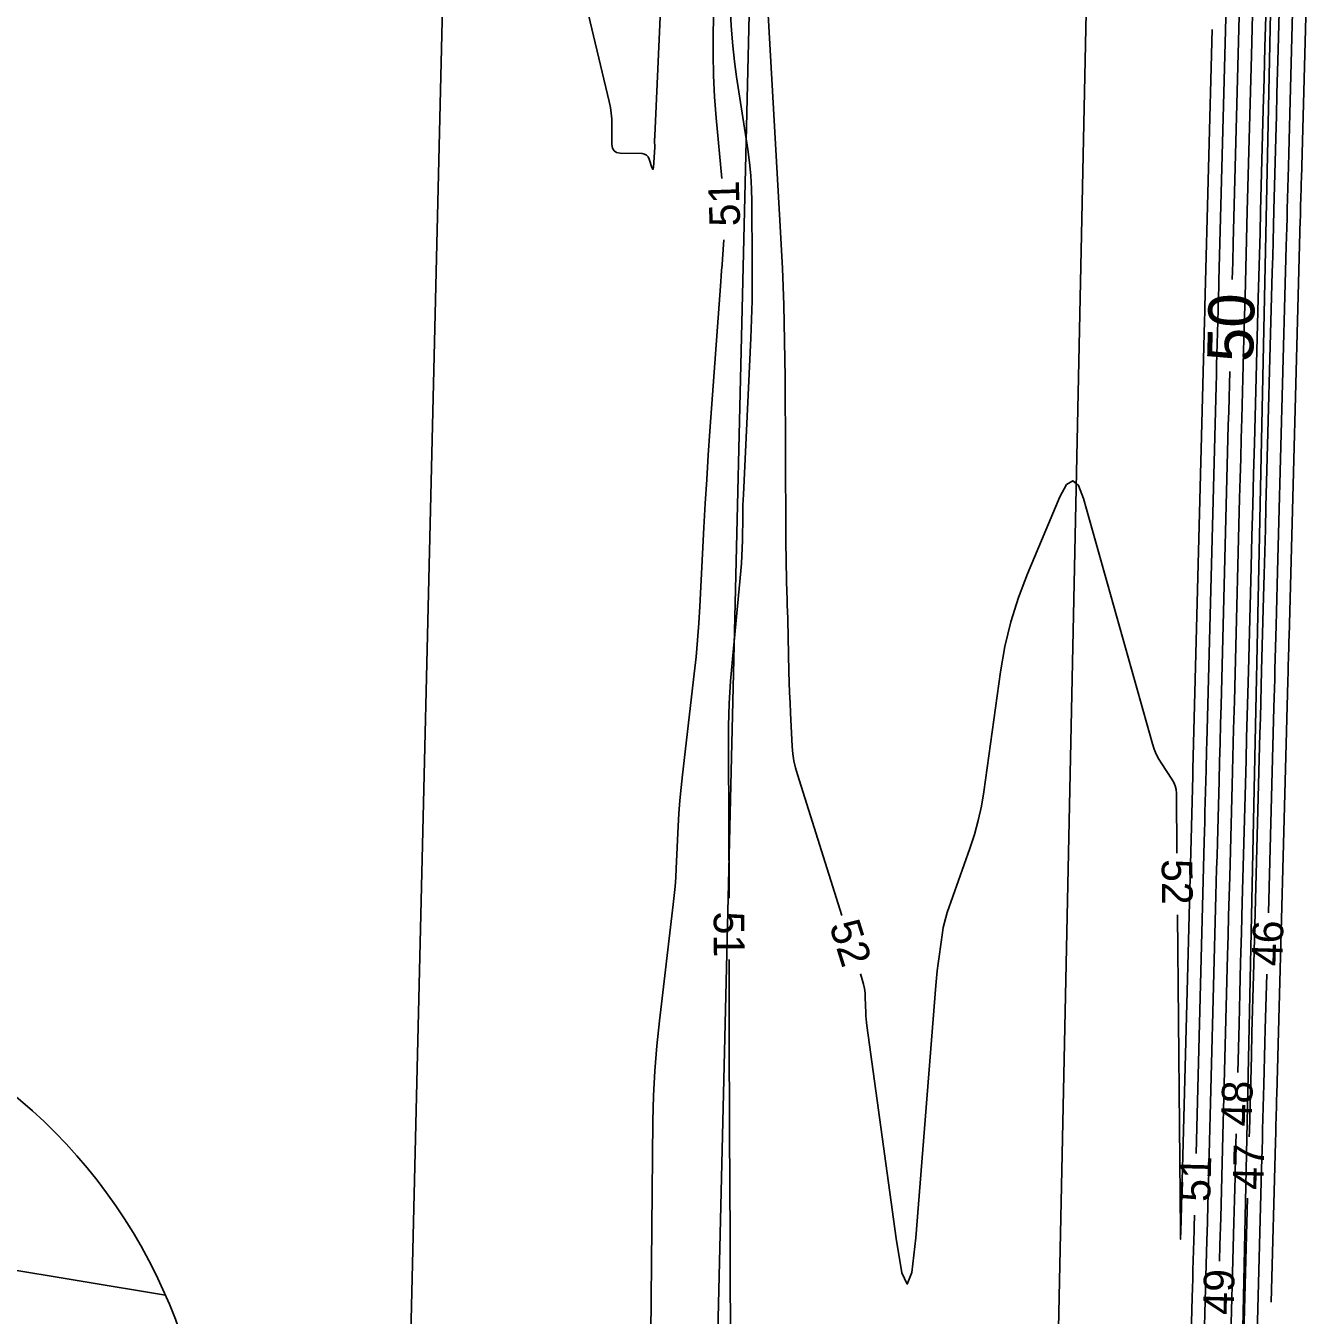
# Model space of a CAD drawing. Extents: x 2384780 to 2405861, y 547869 to 573706.
# Drawn here: x 2395640.6 to 2395724.7, y 554052.5 to 554136.5 of the extents above; entities that cross this region are included whole.
import ezdxf

# ---------------------------------------------------------------- set-up
doc = ezdxf.new("R2010")
doc.units = 0
for name, color, linetype in [('Old_Level_6', 7, 'Continuous'), ('Old_Level_60', 7, 'Continuous'), ('Old_Level_61', 7, 'Continuous'), ('Old_Level_63', 7, 'Continuous'), ('Prop Buffer Zone 1', 7, 'Continuous'), ('Prop Buffer Zone 2', 7, 'Continuous'), ('Prop Lateral V Ditch Detail CELL', 7, 'Continuous')]:
    doc.layers.add(name, color=color, linetype=linetype)

msp = doc.modelspace()

# ---------------------------------------------------------------- linework, layer by layer
at = {"layer": 'Old_Level_6'}
for p, q in [((2395711.6968, 554229.78659), (2395702.13538, 553776.5459)), ((2395723.63825, 554226.88475), (2395714.41986, 553789.90496))]:
    msp.add_line(p, q, dxfattribs=at)
at = {"layer": 'Old_Level_60'}
for points in [[(2395672.89525, 554155.67375), (2395678.65425, 554131.52575), (2395678.733, 554131.1475), (2395678.78925, 554130.76625), (2395678.8235, 554130.3825), (2395678.835, 554129.99625), (2395678.83675, 554128.7295), (2395678.871, 554128.49125), (2395678.973, 554128.319), (2395679.14275, 554128.21275), (2395679.38025, 554128.17275), (2395680.794, 554128.136), (2395680.958, 554128.1105), (2395681.09075, 554128.0435), (2395681.1925, 554127.93475), (2395681.263, 554127.7845), (2395681.4425, 554127.226), (2395681.47725, 554127.137), (2395681.5045, 554127.10925), (2395681.52425, 554127.14275), (2395681.5365, 554127.2375), (2395681.6275, 554128.568), (2395681.62925, 554128.60175), (2395681.6295, 554128.6355), (2395681.6285, 554128.6695), (2395681.626, 554128.70325), (2395681.616, 554128.81375), (2395681.614, 554128.83725), (2395681.613, 554128.861), (2395681.6125, 554128.88475), (2395681.61275, 554128.9085), (2395681.618, 554129.122), (2395681.61925, 554129.16775), (2395681.62075, 554129.2135), (2395681.6225, 554129.259), (2395681.6245, 554129.30475), (2395682.74375, 554153.99625)], [(2395723.60475, 554153.10675), (2395723.0025, 554130.72575), (2395722.9795, 554129.8705), (2395722.95675, 554129.0155), (2395722.93425, 554128.16025), (2395722.91175, 554127.305), (2395722.839, 554124.511), (2395722.82325, 554123.9125), (2395722.8075, 554123.31375), (2395722.79175, 554122.715), (2395722.7755, 554122.1165), (2395722.20475, 554100.90675), (2395722.18125, 554100.02775), (2395722.15775, 554099.1485), (2395722.1345, 554098.2695), (2395722.1115, 554097.39025), (2395722.03675, 554094.5185), (2395722.02075, 554093.903), (2395722.0045, 554093.28775), (2395721.98825, 554092.67225), (2395721.97175, 554092.05675), (2395721.61175, 554078.68175)], [(2395722.70775, 554152.068), (2395722.24625, 554134.92525), (2395722.20775, 554133.48375), (2395722.16925, 554132.0425), (2395722.13125, 554130.601), (2395722.0935, 554129.1595), (2395721.971, 554124.45075), (2395721.9445, 554123.44175), (2395721.918, 554122.43275), (2395721.891, 554121.42375), (2395721.864, 554120.41475), (2395721.45275, 554105.13075), (2395721.41325, 554103.662), (2395721.37425, 554102.19325), (2395721.3355, 554100.7245), (2395721.297, 554099.25575), (2395721.172, 554094.4575), (2395721.14525, 554093.42925), (2395721.118, 554092.40125), (2395721.09075, 554091.373), (2395721.06325, 554090.34475), (2395720.65925, 554075.33875), (2395720.61925, 554073.84225), (2395720.5795, 554072.34575), (2395720.54, 554070.84925), (2395720.501, 554069.35275), (2395720.3735, 554064.46425), (2395720.36325, 554064.069)], [(2395685.728, 554147.43225), (2395685.44075, 554136.0185), (2395685.426, 554134.62675), (2395685.45175, 554133.2365), (2395685.51825, 554131.8475), (2395685.6255, 554130.45975), (2395685.98775, 554126.51425)], [(2395716.89625, 554062.98175), (2395717.42575, 554083.318), (2395717.4425, 554083.957), (2395717.45925, 554084.596), (2395717.47625, 554085.23475), (2395717.4935, 554085.87375), (2395717.5495, 554087.96075), (2395717.5615, 554088.408), (2395717.5735, 554088.85525), (2395717.58525, 554089.3025), (2395717.597, 554089.74975), (2395718.20275, 554113.011), (2395718.22075, 554113.6915), (2395718.2385, 554114.372), (2395718.25675, 554115.0525), (2395718.275, 554115.733), (2395718.33475, 554117.956), (2395718.3475, 554118.43225), (2395718.36025, 554118.90875), (2395718.37275, 554119.385), (2395718.38525, 554119.86125), (2395718.9805, 554142.70725)], [(2395688.933, 554138.74025), (2395689.82125, 554123.0245), (2395689.93975, 554120.6555), (2395690.028, 554118.2855), (2395690.086, 554115.91475), (2395690.1135, 554113.54275), (2395690.16625, 554103.47975), (2395690.17, 554102.976), (2395690.17575, 554102.47225), (2395690.184, 554101.9685), (2395690.19425, 554101.46475), (2395690.2395, 554099.444), (2395690.2435, 554099.27925), (2395690.24825, 554099.11425), (2395690.25325, 554098.94925), (2395690.259, 554098.7845), (2395690.27875, 554098.24575), (2395690.28275, 554098.13025), (2395690.2865, 554098.01475), (2395690.28975, 554097.8995), (2395690.2925, 554097.784), (2395690.37075, 554094.36925), (2395690.3885, 554093.69975), (2395690.411, 554093.03025), (2395690.4385, 554092.361), (2395690.47075, 554091.69175), (2395690.58425, 554089.50625), (2395690.623, 554089.04075), (2395690.6915, 554088.5805), (2395690.789, 554088.12525), (2395690.916, 554087.67575), (2395693.8235, 554078.50225)], [(2395720.59425, 554138.0965), (2395720.54725, 554136.31225), (2395720.5005, 554134.52825), (2395720.23625, 554124.38725), (2395720.1875, 554122.529), (2395720.1385, 554120.67075), (2395720.08925, 554118.8125), (2395720.03925, 554116.95425), (2395719.876, 554110.884), (2395719.841, 554109.58325), (2395719.8065, 554108.2825), (2395719.77225, 554106.98175), (2395719.73825, 554105.681), (2395719.441, 554094.2755), (2395719.3935, 554092.45175), (2395719.34525, 554090.62825), (2395719.29675, 554088.8045), (2395719.248, 554086.981), (2395719.08775, 554081.024), (2395719.0535, 554079.74725), (2395719.0195, 554078.47075), (2395718.98575, 554077.19425), (2395718.9525, 554075.91775), (2395718.64625, 554064.16225), (2395718.5995, 554062.37375), (2395718.5525, 554060.585), (2395718.50475, 554058.7965), (2395718.457, 554057.008), (2395718.429, 554055.9665)], [(2395686.463, 554079.622), (2395686.4245, 554089.4155), (2395686.4365, 554090.864), (2395686.4845, 554092.311), (2395686.56825, 554093.75625), (2395686.6875, 554095.2), (2395687.2345, 554100.949), (2395687.276, 554101.4415), (2395687.3075, 554101.9345), (2395687.32875, 554102.42825), (2395687.33975, 554102.92225), (2395687.35875, 554104.5375), (2395687.36425, 554104.8835), (2395687.373, 554105.2295), (2395687.38475, 554105.5755), (2395687.3995, 554105.92125), (2395687.88075, 554116.10675), (2395687.93025, 554117.32925), (2395687.9635, 554118.55225), (2395687.9805, 554119.77575), (2395687.98125, 554120.99925), (2395687.95725, 554124.997), (2395687.93625, 554125.8525), (2395687.88425, 554126.7055), (2395687.801, 554127.556), (2395687.68675, 554128.404), (2395686.96025, 554133.13275), (2395686.81825, 554134.14725), (2395686.704, 554135.16475), (2395686.617, 554136.18475), (2395686.55775, 554137.20775)], [(2395721.436, 554137.097), (2395721.382, 554135.0695), (2395721.3285, 554133.04175), (2395721.2755, 554131.014), (2395721.10275, 554124.3905), (2395721.06575, 554122.971), (2395721.02825, 554121.55175), (2395720.9905, 554120.1325), (2395720.9525, 554118.713), (2395720.6985, 554109.2805), (2395720.6445, 554107.25925), (2395720.59075, 554105.238), (2395720.53725, 554103.2165), (2395720.4845, 554101.19525), (2395720.308, 554094.41875), (2395720.27, 554092.96675), (2395720.23175, 554091.51475), (2395720.193, 554090.0625), (2395720.15425, 554088.6105), (2395719.9055, 554079.369), (2395719.8525, 554077.38875), (2395719.79975, 554075.40825), (2395719.7475, 554073.428), (2395719.69575, 554071.4475), (2395719.613, 554068.26575)], [(2395715.68975, 554078.54825), (2395715.88325, 554057.95725), (2395715.88325, 554057.95275), (2395715.883, 554057.94825), (2395715.88275, 554057.94375), (2395715.88225, 554057.93925), (2395715.88025, 554057.92475), (2395715.88, 554057.92175), (2395715.87975, 554057.9185), (2395715.8795, 554057.9155), (2395715.8795, 554057.91225), (2395715.87925, 554057.88525), (2395715.87925, 554057.87925), (2395715.87925, 554057.8735), (2395715.87925, 554057.86775), (2395715.8795, 554057.862), (2395715.88625, 554057.48575), (2395715.88775, 554057.42525), (2395715.8895, 554057.40525), (2395715.89125, 554057.42525), (2395715.89325, 554057.48575), (2395715.90425, 554057.90125), (2395715.90425, 554057.90225), (2395715.90425, 554057.903), (2395715.90425, 554057.904), (2395715.90425, 554057.90475), (2395715.90425, 554057.90775), (2395715.90425, 554057.9085), (2395715.9045, 554057.909), (2395715.9045, 554057.90975), (2395715.9045, 554057.91025), (2395716.67675, 554087.5655), (2395716.67775, 554087.612), (2395716.679, 554087.6585), (2395716.68025, 554087.705), (2395716.6815, 554087.7515), (2395716.68575, 554087.9035), (2395716.6865, 554087.93625), (2395716.6875, 554087.96875), (2395716.68825, 554088.00125), (2395716.689, 554088.034), (2395717.44975, 554117.23325), (2395717.452, 554117.325), (2395717.4545, 554117.4165), (2395717.457, 554117.50825), (2395717.4595, 554117.6), (2395717.4675, 554117.89925), (2395717.46925, 554117.9635), (2395717.471, 554118.0275), (2395717.4725, 554118.09175), (2395717.47425, 554118.156), (2395717.94525, 554136.234)], [(2395686.12, 554122.52375), (2395686.03275, 554121.25), (2395686.00775, 554120.88625), (2395685.98225, 554120.5225), (2395685.9565, 554120.159), (2395685.93025, 554119.79525), (2395685.2235, 554110.055), (2395685.11375, 554108.485), (2395685.01175, 554106.9145), (2395684.918, 554105.3435), (2395684.83225, 554103.772), (2395684.5655, 554098.6375), (2395684.4995, 554097.538), (2395684.41575, 554096.44), (2395684.31425, 554095.3435), (2395684.19525, 554094.2485), (2395683.42575, 554087.664), (2395683.33525, 554086.8275), (2395683.25925, 554085.98975), (2395683.198, 554085.151), (2395683.15125, 554084.311), (2395683.0225, 554081.565), (2395682.98975, 554080.977), (2395682.9465, 554080.39), (2395682.89275, 554079.80375), (2395682.8285, 554079.21825), (2395681.93025, 554071.6395), (2395681.7595, 554070.014), (2395681.6325, 554068.3855), (2395681.5495, 554066.7545), (2395681.50975, 554065.1205), (2395681.35975, 554051.21125)], [(2395695.03175, 554074.689), (2395695.148, 554074.32225), (2395695.22875, 554074.03325), (2395695.2885, 554073.74075), (2395695.32775, 554073.44475), (2395695.346, 554073.14525), (2395695.37175, 554072.16125), (2395695.38025, 554071.9505), (2395695.3945, 554071.7405), (2395695.4145, 554071.53075), (2395695.4405, 554071.3215), (2395697.3465, 554057.451), (2395697.73375, 554055.22425), (2395698.07825, 554054.488), (2395698.38, 554055.24275), (2395698.63925, 554057.488), (2395699.94725, 554073.93), (2395699.98875, 554074.40725), (2395700.03725, 554074.884), (2395700.093, 554075.35975), (2395700.1555, 554075.83475), (2395700.37175, 554077.3855), (2395700.42625, 554077.71575), (2395700.497, 554078.042), (2395700.584, 554078.36425), (2395700.6875, 554078.68275), (2395702.16525, 554082.8735), (2395702.459, 554083.77725), (2395702.70625, 554084.69225), (2395702.9075, 554085.6185), (2395703.06225, 554086.556), (2395704.1565, 554094.383), (2395704.43925, 554096.0195), (2395704.82625, 554097.627), (2395705.31775, 554099.20575), (2395705.9135, 554100.75575), (2395708.0295, 554105.77225), (2395708.46575, 554106.57225), (2395708.86725, 554106.823), (2395709.234, 554106.524), (2395709.56625, 554105.67525), (2395714.0515, 554089.679), (2395714.16325, 554089.3335), (2395714.3015, 554089.0005), (2395714.46625, 554088.6795), (2395714.65725, 554088.37075), (2395715.32475, 554087.3825), (2395715.45025, 554087.16525), (2395715.5405, 554086.937), (2395715.59575, 554086.69775), (2395715.61575, 554086.44775), (2395715.65225, 554082.548)], [(2395686.61125, 554038.14825), (2395686.50725, 554062.3245), (2395686.50425, 554063.02625), (2395686.50125, 554063.728), (2395686.49825, 554064.42975), (2395686.49525, 554065.1315), (2395686.4855, 554067.424), (2395686.4835, 554067.91525), (2395686.482, 554068.4065), (2395686.481, 554068.89775), (2395686.48025, 554069.389), (2395686.47575, 554074.62725), (2395686.4745, 554075.622)], [(2395721.504, 554074.68325), (2395721.4075, 554071.08975), (2395721.38325, 554070.1865), (2395721.35925, 554069.28325), (2395721.33525, 554068.38), (2395721.31175, 554067.4765), (2395721.235, 554064.52575), (2395721.21825, 554063.8935), (2395721.20175, 554063.261), (2395721.185, 554062.62875), (2395721.168, 554061.9965), (2395720.6105, 554041.275)], [(2395719.50875, 554064.26725), (2395719.475, 554062.9725), (2395719.4355, 554061.477), (2395719.39575, 554059.9815), (2395719.3555, 554058.486), (2395719.1125, 554049.45225)], [(2395720.25725, 554060.07025), (2395719.8665, 554045.549)], [(2395716.02175, 554029.522), (2395716.64925, 554053.62875), (2395716.66475, 554054.22575), (2395716.6805, 554054.8225), (2395716.6965, 554055.41925), (2395716.7125, 554056.016), (2395716.76475, 554057.9655), (2395716.776, 554058.38325), (2395716.78725, 554058.801), (2395716.792, 554058.983)]]:
    msp.add_lwpolyline(points, dxfattribs=at)
at = {"layer": 'Old_Level_61'}
for points in [[(2395724.4785, 554153.278), (2395723.7585, 554126.5265), (2395723.75125, 554126.2575), (2395723.74425, 554125.9885), (2395723.737, 554125.71925), (2395723.73, 554125.45025), (2395723.707, 554124.5715), (2395723.70225, 554124.383), (2395723.69725, 554124.19475), (2395723.69225, 554124.0065), (2395723.68725, 554123.81825), (2395722.95675, 554096.68275), (2395722.949, 554096.3935), (2395722.94125, 554096.104), (2395722.93375, 554095.8145), (2395722.92625, 554095.525), (2395722.9015, 554094.57925), (2395722.89625, 554094.37675), (2395722.891, 554094.174), (2395722.8855, 554093.9715), (2395722.88, 554093.76875), (2395722.1555, 554066.841), (2395722.147, 554066.53075), (2395722.13875, 554066.22075), (2395722.13075, 554065.9105), (2395722.1225, 554065.6005), (2395722.09625, 554064.58725), (2395722.0905, 554064.37025), (2395722.08475, 554064.153), (2395722.079, 554063.936), (2395722.07325, 554063.71875), (2395721.79325, 554053.31425)], [(2395719.7445, 554138.775), (2395719.316, 554122.3285), (2395719.28275, 554121.059), (2395719.253, 554119.92975)], [(2395719.09225, 554113.93175), (2395719.07, 554113.10425), (2395719.04625, 554112.21575), (2395719.0225, 554111.32725), (2395718.999, 554110.43875), (2395718.97575, 554109.55), (2395718.524, 554092.20425), (2395718.49175, 554090.973), (2395718.45925, 554089.74175), (2395718.4265, 554088.5105), (2395718.3935, 554087.27925), (2395718.28525, 554083.25725), (2395718.26225, 554082.39525), (2395718.23925, 554081.5335), (2395718.2165, 554080.6715), (2395718.194, 554079.8095), (2395717.73225, 554062.0785), (2395717.70125, 554060.88575), (2395717.66975, 554059.693), (2395717.638, 554058.50025), (2395717.606, 554057.30775), (2395717.50125, 554053.4115), (2395717.47875, 554052.57675), (2395717.45675, 554051.74175)]]:
    msp.add_lwpolyline(points, dxfattribs=at)
at = {"layer": 'Old_Level_63'}
msp.add_ellipse((2395727.45003, 554021.05834), major_axis=(15.71221, 376.73026), ratio=0.59897866, dxfattribs=at)
at = {"layer": 'Prop Buffer Zone 1'}
msp.add_lwpolyline([(2395680.9085, 553848.68275), (2395688.1975, 554154.54575)], dxfattribs=at)
at = {"layer": 'Prop Buffer Zone 2'}
msp.add_lwpolyline([(2395660.91425, 553849.15925), (2395668.20325, 554155.02225)], dxfattribs=at)
at = {"layer": 'Prop Lateral V Ditch Detail CELL'}
msp.add_line((2395631.21196, 554056.83635), (2395649.74949, 554053.7517), dxfattribs=at)
msp.add_arc((2395617.67362, 554039.74674), 35, 330.0143581, 78.5271331, dxfattribs=at)

# ---------------------------------------------------------------- texts
at = {"layer": 'Old_Level_60'}
for s, rotation, p in [('51', 91.8957194, (2395687.19775, 554123.42175)), ('52', 270.5380583, (2395714.65575, 554082.1685)), ('51', 270.1651972, (2395685.46675, 554078.75275)), ('52', 287.5847417, (2395692.982, 554077.847)), ('46', 88.4585167, (2395722.51775, 554075.17575)), ('48', 88.5080333, (2395720.52125, 554064.73725)), ('47', 88.4804333, (2395721.27225, 554060.61075)), ('51', 88.5066, (2395717.81425, 554059.823)), ('49', 88.458725, (2395719.335, 554052.46075))]:
    msp.add_text(s, height=2, rotation=rotation, dxfattribs=at).set_placement(p)
at = {"layer": 'Old_Level_61'}
msp.add_text('50', height=3, rotation=88.4642139, dxfattribs=at).set_placement((2395720.609, 554114.5295))

doc.saveas('drawing.dxf')
